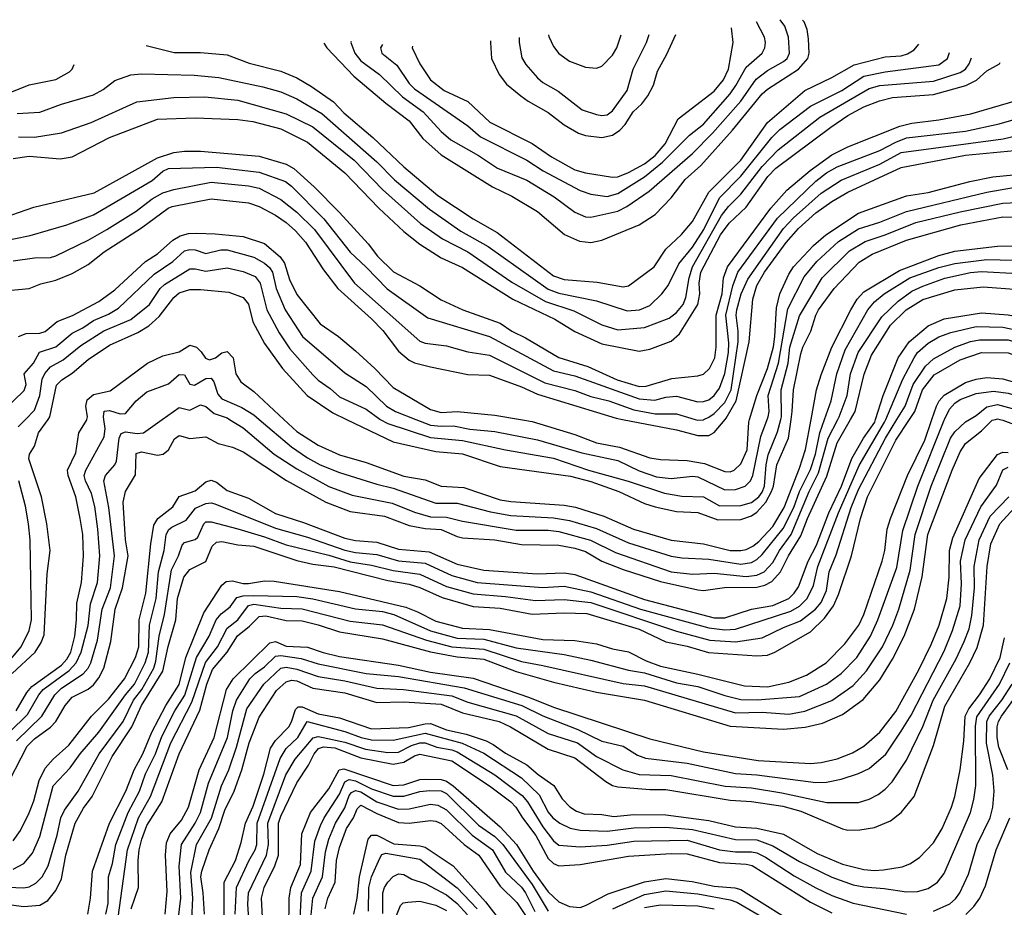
# Model space of a CAD drawing. Header units: inches. Extents: x 990535 to 1117859, y 769386 to 892122.
# Tile 957 of 1056: x 1075654 to 1079335, y 868175 to 871495. Entities that reach past the tile are written whole.
import ezdxf

# ---------------------------------------------------------------- set-up
doc = ezdxf.new("R2010")
doc.units = ezdxf.units.IN
doc.header["$MEASUREMENT"] = 0
doc.layers.add('B0876', color=7, linetype='Continuous')
doc.layers.add('B0877', color=7, linetype='Continuous')

msp = doc.modelspace()

# ---------------------------------------------------------------- linework, layer by layer
at = {"layer": 'B0876', "color": 5}
for points, elevation in [([(1075470, 868204.1), (1075670, 868178.5), (1075730, 868183.9), (1075759.3, 868200.7), (1075790, 868238), (1075810, 868282.3), (1075827.2, 868370), (1075861.7, 868490), (1075893.4, 868546.6), (1075925.1, 868590), (1076000.6, 868739.4), (1076073.7, 868850), (1076109.7, 868930), (1076190, 869059), (1076208.8, 869151.2), (1076238.1, 869250), (1076244.3, 869330), (1076268.1, 869410), (1076290, 869439.2), (1076350, 869468.6), (1076374.2, 869525.8), (1076390, 869540.4), (1076410, 869543.9), (1076470, 869530.7), (1076530, 869525.7), (1076690, 869472.2), (1076750, 869458.2), (1076830, 869448.3), (1077030, 869397.5), (1077110, 869383.8), (1077150, 869371.1), (1077233.9, 869333.9), (1077350, 869300.3), (1077450, 869294.2), (1077570, 869271.3), (1077690, 869276.2), (1077773.9, 869273.9), (1077970, 869216.1), (1078070, 869168.7), (1078150, 869152.3), (1078228.7, 869128.7), (1078410, 869115.5), (1078450, 869118.7), (1078477.5, 869130), (1078610, 869206.1), (1078663.3, 869256.7), (1078696.6, 869303.4), (1078715.1, 869344.9), (1078764, 869490), (1078797.2, 869630), (1078823.5, 869710), (1078930, 869921.8), (1078981.2, 870000)], 5620), ([(1075550, 868253.7), (1075670, 868247.9), (1075690, 868251.9), (1075714.3, 868265.7), (1075738, 868290), (1075760.5, 868330), (1075794.6, 868445.4), (1075808.5, 868510), (1075821.3, 868538.7), (1075873, 868610), (1075950.8, 868750), (1076040.6, 868870), (1076079.6, 868950), (1076110.5, 868989.5), (1076155.7, 869070), (1076163.7, 869096.3), (1076175.4, 869190), (1076196, 869270), (1076222.3, 869437.7), (1076248, 869490), (1076261.2, 869530), (1076270, 869539.3), (1076310, 869550.6), (1076319.8, 869560.2), (1076342.8, 869610), (1076350, 869616.9), (1076370, 869617.2), (1076470, 869591.1), (1076570, 869561.1), (1076650, 869531), (1076810, 869492.1), (1076890, 869467.6), (1076970, 869455.3), (1077050, 869434.9), (1077150, 869420.8), (1077250, 869374.9), (1077350, 869348), (1077470, 869338), (1077582.4, 869322.4), (1077690, 869326), (1077790, 869314.9), (1078110, 869208.1), (1078234.3, 869174.3), (1078330, 869168.2), (1078430, 869183.5), (1078510, 869222.4), (1078573.6, 869246.4), (1078628.9, 869290), (1078650, 869315.7), (1078670, 869360.7), (1078680, 869430), (1078706.3, 869493.7), (1078763.1, 869670), (1078790, 869737.3), (1078891.4, 869930), (1078933.8, 870000)], 5640), ([(1075594.1, 868605.9), (1075682.2, 868777.8), (1075710, 868805.5), (1075770, 868849.7), (1075790, 868869.7), (1075824, 868930), (1075850, 868961.5), (1075910, 868991.6), (1075930, 869007.3), (1075950, 869033.8), (1075968.7, 869070), (1075994.6, 869170), (1076011.7, 869290), (1076038.9, 869370), (1076059.7, 869490), (1076050.2, 869550.2), (1076041.7, 869690), (1076049.9, 869730.1), (1076087.4, 869792.6), (1076090, 869873.1), (1076110, 869878.2), (1076170, 869866), (1076190.6, 869869.4), (1076210, 869886), (1076232.6, 869927.4), (1076250, 869940.4), (1076290, 869928), (1076350, 869934.7), (1076396.1, 869910), (1076450, 869896), (1076490, 869879), (1076651.4, 869771.4), (1076798.3, 869690), (1076890, 869655.2), (1077018.1, 869638.1), (1077110, 869602.9), (1077170, 869591.8), (1077230, 869587.8), (1077290, 869561.5), (1077310, 869557.6), (1077430, 869549.5), (1077530, 869532.2), (1077669.9, 869530.1), (1077730, 869518.5), (1077770, 869505.5), (1077830.7, 869470), (1077910, 869438.1), (1078050, 869393.8), (1078190, 869362.5), (1078210, 869360.2), (1078288.7, 869371.3), (1078410, 869372.1), (1078439.7, 869380.3), (1078465.7, 869394.3), (1078498.5, 869430), (1078527.8, 869490), (1078574.8, 869565.2), (1078599.6, 869630), (1078672.1, 869787.9), (1078710, 869912), (1078760, 870000)], 5720), ([(1075616.5, 868830), (1075683, 868897), (1075725.8, 868970), (1075742.1, 868990), (1075839.5, 869060.5), (1075865.1, 869090), (1075884.7, 869130), (1075910.5, 869229.5), (1075918.9, 869310), (1075945.3, 869390), (1075953.7, 869490), (1075946.9, 869590), (1075934.8, 869674.8), (1075923, 869723), (1075899.9, 869770), (1075895.8, 869790), (1075901.8, 869810), (1075970, 869934.9), (1075973.9, 869966.1), (1075968.7, 870000)], 5760), ([(1075626, 869050), (1075711.7, 869130), (1075734.8, 869165.2), (1075745.6, 869194.4), (1075757.5, 869422.5), (1075767.7, 869510), (1075755.4, 869610), (1075735.2, 869710), (1075688, 869852), (1075690.4, 869870), (1075710, 869899.6), (1075725.1, 869950), (1075760.3, 870000)], 5820), ([(1075630, 868423.8), (1075657.7, 868462.3), (1075690, 868529.3), (1075706.9, 868573.1), (1075727.2, 868650), (1075750, 868695.4), (1075779.2, 868730), (1075837.7, 868782.3), (1075922.2, 868890), (1075986.6, 868953.4), (1076046.7, 869030), (1076087.2, 869110), (1076099.3, 869150), (1076100.5, 869250), (1076126.2, 869350), (1076144.7, 869535.3), (1076155.7, 869604.3), (1076170.2, 869629.8), (1076226.7, 869673.3), (1076250, 869711.4), (1076310, 869732.7), (1076350, 869766.4), (1076370, 869773.2), (1076390, 869765.1), (1076430, 869734), (1076510, 869705.4), (1076610, 869647.6), (1076714.8, 869614.8), (1076870, 869555.3), (1076910, 869547.6), (1076990, 869541.4), (1077070, 869514.6), (1077184.5, 869504.5), (1077290, 869458.4), (1077390, 869435.7), (1077590, 869422.9), (1077690, 869426.5), (1077730, 869419.4), (1077990, 869326), (1078250, 869258), (1078290, 869257.8), (1078389.8, 869290), (1078470, 869304.5), (1078529.6, 869330.4), (1078550.1, 869349.9), (1078565.7, 869374.3), (1078602, 869470), (1078633.1, 869530), (1078678.8, 869650), (1078726.2, 869750), (1078765.6, 869854.4), (1078808.5, 869930), (1078850.5, 869990), (1078853.8, 870000)], 5680), ([(1075630, 868318), (1075670, 868338.9), (1075702, 868378), (1075730, 868440.2), (1075779.9, 868630), (1075842.4, 868697.6), (1075880.1, 868750), (1075949.9, 868830), (1076050, 868970), (1076083.8, 869010), (1076123.5, 869090), (1076135.2, 869130), (1076139.7, 869230), (1076164.4, 869330), (1076173.7, 869430), (1076194.1, 869510), (1076201.9, 869570), (1076211.8, 869588.2), (1076222.7, 869597.3), (1076276.8, 869623.2), (1076312.1, 869667.9), (1076350, 869685.8), (1076370, 869688), (1076384.3, 869684.3), (1076610, 869592.8), (1076730, 869559.6), (1076870, 869510.7), (1076910, 869501.9), (1076990, 869494.3), (1077070, 869471.7), (1077170, 869462), (1077270, 869416.3), (1077365, 869390), (1077610, 869371.8), (1077690, 869375.8), (1077790, 869355.1), (1077974.5, 869290), (1078230, 869220.3), (1078290, 869212.9), (1078330, 869216.1), (1078536.6, 869283.5), (1078570, 869302.1), (1078597.7, 869330), (1078621.5, 869378.5), (1078638, 869450), (1078715.3, 869650), (1078791.9, 869828.1), (1078887.3, 869990), (1078891.6, 870000)], 5660), ([(1075641.5, 868910), (1075681.3, 868978.7), (1075699.1, 869000.9), (1075810, 869080.8), (1075830, 869102.8), (1075846, 869130), (1075860.4, 869190), (1075867.2, 869250), (1075867.6, 869312.4), (1075885.4, 869390), (1075892.4, 869490), (1075889.9, 869570), (1075880.9, 869630), (1075864.5, 869710), (1075835.7, 869790), (1075833.3, 869810), (1075864.5, 869875.5), (1075875.4, 869950), (1075904.2, 869995.8), (1075905.2, 870000)], 5780), ([(1075642.4, 868797.6), (1075737.1, 868890), (1075785.2, 868970), (1075810, 868995.3), (1075892, 869048), (1075910.6, 869069.4), (1075920.3, 869090), (1075945.2, 869174.8), (1075963.1, 869290), (1075994.3, 869370), (1076008.8, 869490), (1075987.3, 869670), (1075968.8, 869770), (1075975.6, 869790), (1076009.9, 869830), (1076015.6, 869844.4), (1076025.6, 869930), (1076033.1, 869946.9), (1076050, 869953), (1076093.1, 869946.9), (1076117.7, 869950), (1076187.5, 870000)], 5740), ([(1075648.3, 869971.7), (1075676.2, 870000)], 5840), ([(1075909.5, 868150), (1075918.8, 868210), (1075925.9, 868310), (1075989.9, 868490), (1076050.5, 868610), (1076081.7, 868690), (1076114.6, 868750), (1076148.4, 868830), (1076200.1, 868930), (1076250, 869009.2), (1076274.8, 869110), (1076343.2, 869276.8), (1076410, 869380.3), (1076425.9, 869394.1), (1076450, 869396.3), (1076490, 869386.4), (1076510, 869386.3), (1076570, 869396.3), (1076605, 869395), (1076850, 869357), (1077097.3, 869297.3), (1077140.9, 869280.9), (1077210, 869245.5), (1077310, 869219.4), (1077410, 869214.1), (1077610, 869176.8), (1077730, 869172.8), (1077810, 869160.4), (1077870, 869142.3), (1077930, 869131.3), (1077996.6, 869096.6), (1078050, 869077), (1078190, 869047.8), (1078364, 869004), (1078450, 868999.7), (1078530, 869017), (1078596.1, 869043.9), (1078669.3, 869090), (1078739.3, 869160.7), (1078791.8, 869230), (1078810, 869270), (1078878.9, 869470), (1078888, 869510), (1078897, 869590), (1078909.6, 869630), (1078973.5, 869790), (1079037.6, 869922.4), (1079064.4, 870000)], 5580), ([(1075976.5, 868150), (1075984.5, 868190), (1075986.3, 868290), (1076000.8, 868339.2), (1076014.1, 868410), (1076060.2, 868530), (1076102.4, 868610), (1076125, 868675), (1076162, 868750), (1076185.2, 868814.8), (1076234.2, 868910), (1076271.2, 868968.8), (1076315.4, 869110), (1076363, 869190), (1076389.1, 869250.9), (1076407.2, 869272.8), (1076440.8, 869299.2), (1076466.2, 869333.8), (1076490, 869339.9), (1076530, 869342), (1076690, 869337.6), (1076750, 869328.7), (1076910, 869292), (1077010, 869281.3), (1077053.1, 869270), (1077190, 869209.6), (1077290, 869182.5), (1077390, 869178), (1077510, 869145.8), (1077690, 869120.4), (1077790, 869099.7), (1077930, 869062), (1077990, 869051.7), (1078110, 869015.5), (1078190, 869001.3), (1078290, 868967), (1078350, 868952.2), (1078411, 868951), (1078570, 868963.5), (1078670, 869009.7), (1078725.4, 869050), (1078783.5, 869110), (1078835, 869190), (1078862.9, 869250), (1078933.7, 869446.3), (1078955.4, 869584.6), (1079011.2, 869750), (1079110, 869996.8), (1079111.5, 870000)], 5560), ([(1076023, 868137), (1076057.5, 868390), (1076098.3, 868510), (1076143.8, 868590), (1076219.7, 868790), (1076297.9, 868942.1), (1076348.9, 869091.1), (1076393.3, 869150), (1076430, 869218.7), (1076470, 869251.1), (1076510, 869303.6), (1076530, 869308.8), (1076630, 869293.5), (1076710, 869291.6), (1076890, 869245.3), (1077010, 869231.7), (1077174.5, 869174.5), (1077270, 869149.2), (1077390, 869140.6), (1077530, 869094.2), (1077610, 869080.1), (1077910, 869011.8), (1077990, 869004.1), (1078330, 868902.7), (1078430, 868905.5), (1078530, 868897.6), (1078590, 868908.6), (1078690, 868949), (1078770, 869004.8), (1078820.4, 869059.6), (1078879.4, 869150), (1078918.7, 869230), (1078940.7, 869290), (1078983.4, 869436.6), (1079002, 869570), (1079061.6, 869750), (1079134.1, 869930), (1079150, 869953.6), (1079190, 869991.1), (1079205.1, 870000)], 5540), ([(1076070.8, 868170), (1076098.9, 868250), (1076097, 868350), (1076101.5, 868390), (1076110.6, 868430), (1076130, 868481.2), (1076185.4, 868570), (1076250.7, 868749.3), (1076327.5, 868912.5), (1076353.6, 869010), (1076375.3, 869064.7), (1076430.1, 869129.9), (1076468.8, 869191.1), (1076513.6, 869226.4), (1076550, 869263), (1076574.6, 869265.4), (1076650, 869247.6), (1076710, 869246.8), (1076770, 869232.2), (1076850, 869205.1), (1077010, 869180), (1077190, 869130.6), (1077290, 869112.5), (1077390, 869103.9), (1077510, 869057.5), (1077650, 869017.2), (1077810, 868980.4), (1077990, 868950), (1078310, 868853.3), (1078510, 868841.7), (1078590.7, 868849.3), (1078655.5, 868864.5), (1078730, 868896.5), (1078807.9, 868952.1), (1078870, 869026.7), (1078917.1, 869102.9), (1078960.8, 869190), (1078999.9, 869290), (1079028.6, 869411.4), (1079049.5, 869570), (1079140.1, 869810), (1079170, 869878.6), (1079190, 869909.6), (1079250, 869957.4), (1079290, 869996.9), (1079302.3, 870000)], 5520), ([(1076438.7, 870000), (1076490, 869968), (1076606.2, 869870), (1076690, 869815.4), (1076810, 869749.7), (1076897.3, 869717.3), (1077046.2, 869686.2), (1077130, 869652.8), (1077190, 869635.1), (1077250, 869634.6), (1077310, 869619.8), (1077510, 869586.4), (1077630, 869586.3), (1077670, 869580.8), (1077788, 869548), (1077881.8, 869501.8), (1078090, 869430.3), (1078170, 869421.8), (1078250, 869424.6), (1078370, 869413), (1078410, 869417), (1078437.8, 869430), (1078470, 869464.7), (1078494.2, 869510), (1078538.8, 869570), (1078605.9, 869730), (1078640.2, 869799.8), (1078676.4, 869930), (1078712.3, 870000)], 5740), ([(1076550.1, 870000), (1076670, 869897.7), (1076730, 869856.5), (1076778, 869830), (1076850, 869801.9), (1076990, 869757.4), (1077050, 869743.4), (1077210, 869686.5), (1077290, 869686.9), (1077414.6, 869654.6), (1077490, 869640.8), (1077650, 869632.1), (1077710, 869621.8), (1077810, 869592.5), (1077930, 869537.9), (1078090, 869489.1), (1078130, 869482.2), (1078230, 869477.4), (1078350, 869458.7), (1078390, 869465.1), (1078410, 869475.8), (1078430, 869494.3), (1078508, 869592), (1078547.9, 869670), (1078570, 869730.1), (1078610, 869813.1), (1078629.8, 869870), (1078645.6, 869950), (1078663.4, 870000)], 5760), ([(1076641.3, 870000), (1076690, 869954.6), (1076770, 869904), (1076850, 869867.2), (1076950, 869838.3), (1077090, 869788.3), (1077170, 869773.5), (1077230.1, 869750.1), (1077315.1, 869744.9), (1077450, 869699.8), (1077490, 869693.1), (1077690, 869679.1), (1077731.7, 869671.7), (1077838.1, 869638.1), (1077949.3, 869590), (1078090, 869548.3), (1078210, 869534.9), (1078310, 869510), (1078350.4, 869509.6), (1078370, 869513.3), (1078394.5, 869525.5), (1078416.9, 869543.1), (1078470, 869599.7), (1078511.6, 869670), (1078570, 869818), (1078592.3, 869887.7), (1078613.1, 870000)], 5780), ([(1076876.2, 870000), (1077050, 869915.8), (1077210, 869880), (1077310, 869871.1), (1077450, 869823.4), (1077712.8, 869787.2), (1077790, 869767.5), (1077894.5, 869730), (1077990, 869685.7), (1078030, 869672.8), (1078110, 869656.1), (1078190, 869651.5), (1078264.1, 869624.1), (1078350, 869626.2), (1078390, 869639.9), (1078410, 869653.4), (1078443.7, 869690), (1078464.9, 869730), (1078472.2, 869750), (1078485.1, 869830), (1078528.1, 869930), (1078538.2, 870000)], 5820), ([(1077001.5, 870000), (1077030, 869984.5), (1077190, 869931.9), (1077310, 869921.2), (1077470, 869885.9), (1077650, 869855), (1077781.1, 869810), (1077929.2, 869769.1), (1078064.6, 869724.6), (1078130, 869712.7), (1078210, 869710.1), (1078270, 869677.1), (1078350, 869677.5), (1078390, 869689.8), (1078417.1, 869710), (1078430, 869727.9), (1078438, 869750), (1078444.3, 869830), (1078452.5, 869867.5), (1078487, 869953), (1078499.9, 870000)], 5840), ([(1077135.6, 870000), (1077190, 869978.7), (1077230, 869974.5), (1077276.5, 869976.5), (1077336.5, 869963.5), (1077430, 869954.3), (1077590, 869923.7), (1077755.4, 869875.4), (1077890, 869845.9), (1077970, 869808), (1078034.8, 869785.2), (1078090, 869779.1), (1078170, 869787.2), (1078190, 869785.2), (1078290, 869737.2), (1078330, 869737.8), (1078366.6, 869750), (1078385.7, 869770), (1078395.4, 869790), (1078424.3, 869935.7), (1078449, 870000)], 5860), ([(1077526, 870000), (1077570, 869992.7), (1077730, 869943), (1077810, 869912.1), (1077896, 869896), (1078010, 869856.7), (1078050, 869850.4), (1078150, 869846.3), (1078214.7, 869834.7), (1078290, 869805.3), (1078310, 869804.4), (1078325.6, 869810), (1078350, 869833.6), (1078374.3, 869885.7), (1078379.8, 869990), (1078382.8, 870000)], 5880), ([(1077908.2, 870000), (1078110, 869960.5), (1078190, 869939.4), (1078230, 869939.9), (1078250, 869950.5), (1078291.9, 870000)], 5920), ([(1078180, 870000), (1078190, 869997), (1078210, 869999), (1078212.3, 870000)], 5940), ([(1079318.2, 870000), (1079330, 869997.2), (1079370, 869981.8), (1079510, 869942.6), (1079550, 869941.3), (1079591.3, 869948.7), (1079619, 869961), (1079670.1, 870000)], 5520), ([(1076198.4, 868150), (1076205.9, 868234.1), (1076199.2, 868370), (1076203.3, 868416.7), (1076216.9, 868450), (1076258.9, 868501.1), (1076285.5, 868550), (1076325.8, 868690), (1076381.7, 868810), (1076426.8, 868990), (1076452.1, 869030), (1076590, 869164.1), (1076610, 869169.3), (1076650, 869152.5), (1076730, 869148.8), (1076788.6, 869128.6), (1076850, 869113.8), (1077070, 869080.4), (1077190, 869054.8), (1077350, 869032.9), (1077560.3, 868960.3), (1077650, 868924.5), (1078010, 868805.2), (1078210, 868757.2), (1078415.1, 868724.9), (1078610, 868713.4), (1078650, 868716.5), (1078710, 868730.1), (1078767, 868753), (1078810, 868777.5), (1078870, 868830.1), (1078930, 868907.5), (1079016, 869064), (1079062, 869158), (1079091.6, 869230), (1079120.6, 869330), (1079128.5, 869410), (1079130.8, 869509.2), (1079142.8, 869557.2), (1079241.6, 869778.4), (1079310, 869868.6), (1079330, 869878), (1079350, 869876.3)], 5480), ([(1076243.4, 868096.6), (1076256.5, 868210), (1076250.9, 868329.1), (1076259, 868410), (1076310.1, 868489.9), (1076330.2, 868530), (1076360.3, 868639.7), (1076431.6, 868810), (1076451.3, 868910), (1076464.6, 868950), (1076514.7, 869030), (1076534.6, 869050), (1076570, 869074.2), (1076610, 869114.1), (1076630, 869117.5), (1076706.5, 869106.5), (1076770, 869085.8), (1076950, 869049.4), (1077070, 869038), (1077316.4, 868996.4), (1077531.7, 868930), (1077610, 868891.1), (1077740.5, 868840.5), (1077830, 868797), (1077910, 868777.5), (1077964.1, 868744.1), (1077993.5, 868733.5), (1078150, 868714.8), (1078330, 868675.4), (1078410, 868671.1), (1078630, 868642.7), (1078670, 868643.5), (1078725, 868655), (1078790, 868676.1), (1078830, 868695), (1078891.8, 868748.2), (1078950, 868834), (1078986.3, 868893.7), (1079110, 869132.8), (1079141, 869210), (1079170, 869303.1), (1079175.5, 869384.5), (1079171, 869470), (1079188.9, 869550), (1079247, 869673), (1079306.5, 869753.5), (1079330, 869811.8), (1079350, 869821.3)], 5460), ([(1075600.7, 869079.3), (1075660.4, 869150), (1075689.6, 869210), (1075698.6, 869250), (1075692.9, 869550), (1075687.4, 869610), (1075675.6, 869675.6), (1075650.9, 869770)], 5840), ([(1076297.7, 868130), (1076301.6, 868210), (1076293.9, 868306.1), (1076315.8, 868410), (1076371.1, 868508.9), (1076408.9, 868630), (1076435.9, 868690), (1076465.4, 868774.6), (1076502.9, 868917.1), (1076566.9, 869010), (1076630, 869069.8), (1076650, 869073.3), (1076690, 869066), (1076770, 869038.1), (1076870, 869022.8), (1076990, 868994.7), (1077089.5, 868990.5), (1077270, 868965.7), (1077330, 868942.1), (1077510, 868891.8), (1077630, 868825.8), (1077739.1, 868790), (1077810, 868739.9), (1077909.5, 868689.5), (1077970, 868672.7), (1078090, 868667.8), (1078291.4, 868628.6), (1078390, 868621.7), (1078503.9, 868603.9), (1078672, 868568), (1078790, 868567.3), (1078830, 868579.5), (1078863.2, 868596.8), (1078890, 868616.8), (1078915.7, 868644.3), (1078970, 868726.2), (1079030, 868851.6), (1079069.4, 868950), (1079155.3, 869104.7), (1079185.6, 869170), (1079203.1, 869216.9), (1079213.6, 869266.4), (1079223.8, 869370), (1079222.2, 869450), (1079240.6, 869550), (1079282, 869638), (1079352.3, 869710)], 5440), ([(1076345.5, 868150), (1076340.6, 868230), (1076331.3, 868290), (1076334.6, 868310), (1076362.9, 868390), (1076399.3, 868470), (1076421.6, 868538.4), (1076455.7, 868610), (1076484.6, 868690), (1076511.8, 868790), (1076550, 868886.1), (1076614.2, 868985.8), (1076650, 869019.1), (1076670, 869024.3), (1076690, 869022.6), (1076750, 868995), (1076870, 868977.6), (1076990, 868941.4), (1077090, 868944), (1077230, 868934.9), (1077310, 868902.5), (1077446.3, 868870), (1077488.8, 868850), (1077630, 868766.4), (1077730, 868734.6), (1077845.5, 868645.5), (1077870, 868631.2), (1077890, 868625.6), (1078010, 868615.9), (1078070, 868615.7), (1078310, 868575.5), (1078390, 868571.6), (1078506.6, 868553.4), (1078574.6, 868534.6), (1078730, 868468.4), (1078750, 868463.7), (1078795.2, 868464.8), (1078850, 868474), (1078910, 868499), (1078950, 868530.1), (1078998.3, 868590), (1079070, 868781.1), (1079112.5, 868927.5), (1079206.8, 869090), (1079233.4, 869146.6), (1079257.2, 869230), (1079271.3, 869450), (1079285.2, 869534.8), (1079318.4, 869610), (1079372.3, 869667.7)], 5420), ([(1076420.3, 867990), (1076418.2, 868270), (1076460.6, 868350), (1076482, 868418), (1076498.1, 868490), (1076526.5, 868553.5), (1076566.7, 868673.4), (1076592.3, 868770), (1076610, 868799.3), (1076659.8, 868850), (1076671, 868869), (1076685.2, 868914.8), (1076695.4, 868924.6), (1076710, 868925), (1076770, 868899.2), (1076850, 868884.6), (1076970, 868843.2), (1077107.7, 868847.7), (1077170, 868861.8), (1077190, 868862.3), (1077250, 868839), (1077323.4, 868823.4), (1077398.5, 868798.5), (1077424.9, 868784.9), (1077470, 868751.4), (1077550, 868708.5), (1077592, 868672), (1077650.7, 868630.7), (1077681.7, 868581.7), (1077711.1, 868551.1), (1077735.3, 868535.3), (1077764.6, 868524.7), (1077830, 868522.1), (1077875.2, 868515.2), (1077950, 868523.1), (1078070, 868521.2), (1078230, 868499.5), (1078330, 868476.1), (1078410, 868471.2), (1078509.2, 868449.2), (1078636.1, 868376.1), (1078730, 868336.9), (1078810, 868317.1), (1078850, 868313.6), (1078883.8, 868316.2), (1078952.9, 868327.1), (1078982.5, 868337.6), (1079018.1, 868361.9), (1079070, 868416.8), (1079102.6, 868470), (1079137.6, 868550), (1079150.6, 868590), (1079170.5, 868689.5), (1079183.5, 868796.5), (1079188.7, 868890), (1079201.9, 868918.1), (1079242.7, 868970), (1079280.9, 869030), (1079319.6, 869110), (1079336.4, 869183.6)], 5380), ([(1076459.7, 868150), (1076465.3, 868250), (1076510.5, 868349.5), (1076534.3, 868390), (1076540.5, 868410), (1076542.3, 868490), (1076628.4, 868731.6), (1076650.7, 868769.3), (1076693.9, 868810), (1076729.1, 868870.9), (1076870, 868833.5), (1076930.2, 868810.2), (1076970, 868801.4), (1077050, 868800.3), (1077170, 868826.7), (1077309, 868789), (1077390, 868752.3), (1077530, 868660.1), (1077596.4, 868596.4), (1077630, 868530.7), (1077647.3, 868510), (1077673.5, 868490), (1077712, 868472), (1077750, 868463.5), (1077850, 868460.7), (1077950, 868472.5), (1078070, 868475.6), (1078170, 868466.9), (1078330, 868428.7), (1078410, 868428), (1078470, 868405.8), (1078570, 868346.7), (1078690, 868288.3), (1078770, 868259.9), (1078810, 868251.4), (1078886.4, 868246.4), (1078970, 868233.6), (1079010, 868234), (1079050, 868246.2), (1079085.7, 868270), (1079110, 868302.2), (1079209.1, 868530), (1079221.7, 868578.3), (1079229, 868631), (1079227.5, 868852.5), (1079232.1, 868887.9), (1079317.7, 869010), (1079355.7, 869090)], 5360), ([(1079070, 868161.1), (1079131.5, 868188.5), (1079152.8, 868207.2), (1079169, 868230), (1079200.6, 868299.4), (1079233.9, 868410), (1079282.6, 868510), (1079292.5, 868550), (1079296.9, 868610), (1079292.1, 868670), (1079268.8, 868788.8), (1079270.2, 868870), (1079278.8, 868890), (1079326.3, 868950), (1079363.9, 869010)], 5340), ([(1079347.9, 868690), (1079314.2, 868774.2), (1079307.9, 868810), (1079307.9, 868850), (1079313.2, 868870), (1079325.1, 868890), (1079396.6, 868990)], 5320), ([(1076518.1, 868021.9), (1076507.6, 868187.6), (1076509.8, 868230.2), (1076576.4, 868370), (1076584.6, 868410), (1076582, 868490), (1076649.2, 868670.8), (1076684.2, 868730), (1076751.2, 868808.8), (1076770, 868814.5), (1076789.1, 868810.9), (1076870, 868792.9), (1076946.6, 868766.6), (1077030, 868754), (1077070, 868756.2), (1077119.2, 868780.8), (1077150.4, 868790.4), (1077170, 868790.2), (1077214.2, 868774.2), (1077270, 868764.5), (1077290, 868756.9), (1077431.1, 868671.1), (1077533, 868593), (1077552.7, 868570), (1077610, 868476.7), (1077650, 868424.5), (1077670, 868408.4), (1077750, 868401.5), (1077850, 868407.4), (1077950, 868422.9), (1078150, 868426.3), (1078270, 868390.5), (1078330, 868383.4), (1078390, 868383.5), (1078410, 868378.7), (1078442.8, 868362.8), (1078550, 868293.5), (1078630, 868248.7), (1078690, 868219.9), (1078770, 868191.1), (1078969.9, 868150.1)], 5340), ([(1076571.8, 867951.8), (1076558.6, 868210), (1076567.6, 868250), (1076607.8, 868330), (1076621.2, 868370), (1076621.3, 868490), (1076630, 868516.6), (1076690, 868640.9), (1076733.6, 868706.4), (1076754.8, 868750), (1076771.2, 868768.8), (1076790, 868776), (1076832.1, 868772.1), (1076930, 868734.8), (1077050, 868710.8), (1077090, 868718.2), (1077130, 868742.1), (1077150, 868748.6), (1077270, 868723.4), (1077410, 868629.8), (1077490.7, 868570), (1077509.5, 868550), (1077533.6, 868510), (1077583.4, 868443.4), (1077630, 868358.1), (1077650, 868339.1), (1077670, 868330.1), (1077750, 868335.2), (1077930, 868367), (1078090, 868376.9), (1078150, 868375.3), (1078270, 868343), (1078370, 868337.2), (1078392.2, 868332.2), (1078610, 868194.8), (1078690, 868155.3)], 5320), ([(1076660.9, 868090), (1076661.7, 868210), (1076668.5, 868250), (1076703.9, 868336.1), (1076708.7, 868450), (1076741.3, 868530), (1076810, 868618.8), (1076849, 868690), (1076866.5, 868693.5), (1077050, 868630.6), (1077090, 868633.7), (1077150, 868653), (1077170, 868655.2), (1077230, 868653.2), (1077250, 868647), (1077274.6, 868630), (1077450, 868476), (1077511.3, 868410), (1077573.6, 868310), (1077630, 868233.6), (1077670, 868195.7), (1077710, 868177.9), (1077750, 868175.3), (1077770, 868181.6), (1077854.2, 868225.8), (1077989.6, 868270.4), (1078070, 868283.5), (1078167.9, 868272.1), (1078250, 868254.9), (1078328.3, 868248.3), (1078350, 868242.3), (1078592.8, 868090)], 5280), ([(1076701, 868110), (1076708.2, 868230), (1076743.4, 868310), (1076757.6, 868422.4), (1076778.7, 868481.3), (1076792.5, 868510), (1076850, 868598.6), (1076870, 868644.8), (1076886.5, 868653.5), (1076910, 868649), (1076970, 868618.3), (1077050, 868591), (1077090, 868590.9), (1077150, 868608.6), (1077187.8, 868612.2), (1077230, 868610.5), (1077250, 868601), (1077370, 868482.9), (1077430, 868440.3), (1077460.2, 868410), (1077570, 868260.9), (1077630, 868161.5)], 5260), ([(1076740.1, 868110), (1076750.4, 868209.6), (1076785.8, 868290), (1076797.7, 868382.3), (1076810.2, 868430), (1076835.3, 868490), (1076870, 868548), (1076886.3, 868593.7), (1076895.3, 868604.7), (1076910, 868612), (1076930, 868606.9), (1076990, 868569.8), (1077070, 868542.9), (1077110, 868543.5), (1077190, 868561.4), (1077218, 868558), (1077250, 868540.5), (1077345.7, 868445.7), (1077421.5, 868390), (1077470, 868307.2), (1077530, 868250.8), (1077545.3, 868230), (1077579.5, 868159.5)], 5240), ([(1076796.4, 868170), (1076806.2, 868210), (1076833.7, 868270), (1076838.7, 868350), (1076850, 868399), (1076876.6, 868470), (1076902, 868510), (1076915.8, 868544.2), (1076930, 868557.9), (1076990, 868526.3), (1077070, 868493.1), (1077110, 868490), (1077190, 868499.9), (1077210, 868497.9), (1077230, 868489.4), (1077316, 868410), (1077371.1, 868370), (1077450, 868254.6), (1077512.9, 868192.9), (1077610, 868047.6)], 5220), ([(1079190.9, 868149.1), (1079221.4, 868178.6), (1079243.8, 868210), (1079264.5, 868255.5), (1079304.2, 868390), (1079356.1, 868510)], 5320), ([(1076903.6, 868150), (1076916.2, 868210), (1076924.7, 868290), (1076956.9, 868430), (1076970, 868444.7), (1076990, 868444.9), (1077052.6, 868412.6), (1077150, 868405.8), (1077170, 868400.3), (1077274.3, 868330), (1077395.5, 868195.5), (1077446.1, 868130)], 5180), ([(1076958.5, 868161.5), (1076960, 868250), (1076970, 868289.4), (1077000.6, 868359.4), (1077007.6, 868372.4), (1077022.5, 868377.5), (1077150, 868355.5), (1077290, 868248.9), (1077364.5, 868170)], 5160), ([(1077011.8, 868151.8), (1077011.7, 868230), (1077017.9, 868250), (1077030.9, 868270), (1077050, 868290.1), (1077070, 868301.2), (1077090, 868298.1), (1077120.8, 868280.8), (1077170, 868264.7), (1077250, 868222.2), (1077290, 868189.8), (1077327.8, 868147.8)], 5140), ([(1077872.2, 868170), (1077990, 868222.8), (1078070, 868237), (1078190, 868226.1), (1078310, 868203.3), (1078334.6, 868194.6), (1078590, 868046.8)], 5260), ([(1077033.1, 868070), (1077078.2, 868181.8), (1077088, 868192), (1077104.9, 868195.1), (1077150, 868198.2), (1077210, 868182.9), (1077250, 868164)], 5120), ([(1077990, 868174.6), (1078050, 868184.8), (1078190, 868181), (1078250.2, 868170.2)], 5240)]:
    msp.add_lwpolyline(points, dxfattribs=dict(at, elevation=elevation))
at = {"layer": 'B0877', "color": 5}
for points, elevation in [([(1076791, 871406.6), (1076802.4, 871390), (1076903.8, 871283.8), (1077022.6, 871182.6), (1077110, 871116.3), (1077161.9, 871050), (1077229.6, 870989.6), (1077421.2, 870870), (1077494.4, 870834.4), (1077590, 870777.1), (1077691.5, 870691.5), (1077746.4, 870666.4), (1077790, 870661.8), (1077830, 870670.1), (1077970, 870727.6), (1078030, 870766.8), (1078090, 870828.7), (1078142.4, 870897.6), (1078200.3, 870950), (1078319, 871081), (1078430, 871217.6), (1078450, 871235.4), (1078565.2, 871310), (1078600.4, 871350), (1078606.2, 871370), (1078602.8, 871422.8), (1078597.9, 871457.9), (1078586.6, 871486.6), (1078580.5, 871492.8)], 6120), ([(1076893.1, 871413.8), (1076892.3, 871410), (1076906.6, 871370), (1076930, 871340.3), (1076998.8, 871290), (1077085.8, 871205.8), (1077162.7, 871150), (1077230, 871076.8), (1077265.5, 871045.6), (1077370, 870986.8), (1077439.9, 870939.9), (1077550, 870894.2), (1077651.9, 870831.9), (1077730, 870775.4), (1077770, 870757.1), (1077790, 870755.7), (1077890, 870778.1), (1077923.9, 870796.1), (1078007, 870853), (1078170, 870994.5), (1078243.7, 871070), (1078350.3, 871190), (1078407.1, 871272.9), (1078450, 871304.3), (1078510, 871338.8), (1078523.4, 871350), (1078532.3, 871370), (1078528.4, 871430), (1078514.3, 871470), (1078497.6, 871494.8)], 6140), ([(1077010.7, 871401.8), (1077003, 871390), (1077008.6, 871370), (1077064.6, 871324.6), (1077110, 871256.6), (1077130, 871236.3), (1077330, 871098.4), (1077377.1, 871057.1), (1077550, 870970), (1077610.8, 870930), (1077750, 870856.2), (1077790, 870841.8), (1077850, 870833.6), (1077890, 870844.2), (1077990, 870907.4), (1078057.5, 870962.5), (1078157.7, 871062.3), (1078210, 871104.5), (1078310, 871217.7), (1078331.8, 871248.2), (1078370, 871317.7), (1078429.4, 871370), (1078440.1, 871390), (1078442.8, 871410), (1078438.6, 871430), (1078409.3, 871486.8)], 6160), ([(1077122.9, 871395.5), (1077121.9, 871390), (1077150.1, 871330), (1077189.6, 871270), (1077240.8, 871230), (1077330, 871188.3), (1077411.5, 871111.5), (1077570, 871032), (1077642.2, 870982.2), (1077730, 870933), (1077770, 870921.8), (1077870, 870905.6), (1077890, 870907.3), (1077930, 870923.9), (1077990, 870955.5), (1078030, 870986.6), (1078067.5, 871030), (1078116, 871124), (1078250, 871228), (1078285.4, 871270), (1078304.1, 871310), (1078321.7, 871410), (1078314.9, 871464.7)], 6180), ([(1077414.6, 871415.2), (1077414, 871410), (1077417.9, 871350), (1077446.5, 871290), (1077474, 871254), (1077527.3, 871210), (1077554.6, 871190), (1077630, 871148), (1077690, 871101.3), (1077743.5, 871070), (1077770, 871062.1), (1077830, 871054.5), (1077870, 871062.7), (1077897.9, 871082.1), (1077917.3, 871102.7), (1077947.5, 871150), (1077980.4, 871179.6), (1078003, 871210), (1078023.5, 871250), (1078038.1, 871301.9), (1078073.7, 871366.3), (1078107.1, 871439.3)], 6220), ([(1077521, 871427.7), (1077521.2, 871410), (1077532, 871352), (1077546.6, 871326.6), (1077590, 871277.8), (1077610, 871259.5), (1077667.4, 871227.4), (1077757.2, 871157.2), (1077810, 871139.9), (1077830, 871136.3), (1077850, 871139), (1077870, 871154.4), (1077924.7, 871230), (1077947.4, 871310), (1077997.6, 871410), (1078007.6, 871439.2)], 6240), ([(1077631, 871438.1), (1077632, 871432), (1077650, 871394.3), (1077670, 871367.7), (1077710, 871339.4), (1077770, 871316.8), (1077810, 871313), (1077830, 871321.3), (1077870, 871362.2), (1077886.5, 871390), (1077903.3, 871438.7)], 6260), ([(1076127, 871398.8), (1076232, 871372), (1076330, 871371.9), (1076430, 871363), (1076512.3, 871332.3), (1076630, 871302.2), (1076690, 871277.3), (1076744.9, 871244.9), (1076827, 871187), (1076865.9, 871145.9), (1076974.4, 871054.4), (1077090, 870944.1), (1077217.9, 870837.9), (1077350, 870750.5), (1077439.5, 870699.5), (1077650, 870537.4), (1077690, 870523.7), (1077813.3, 870513.3), (1077910, 870495.7), (1077930, 870500.1), (1078026.7, 870570), (1078070, 870636.2), (1078128.9, 870691.1), (1078170, 870740.1), (1078230.5, 870850), (1078350, 870969.1), (1078449.9, 871110), (1078590, 871229.7), (1078690, 871278.8), (1078773.5, 871326.5), (1078890, 871356.1), (1078950, 871359.9), (1078973.3, 871366.7), (1078998, 871382), (1079016.1, 871403.3)], 6080), ([(1075644.3, 871144.3), (1075730, 871149.2), (1075810, 871179.2), (1075930, 871213.9), (1075966.3, 871233.7), (1076010, 871267), (1076070, 871288.9), (1076110, 871292.8), (1076307.1, 871287.1), (1076398.5, 871278.5), (1076563.7, 871243.6), (1076630, 871225), (1076690, 871198.5), (1076784, 871144), (1076990, 870963.8), (1077056, 870896), (1077185.7, 870785.7), (1077303.7, 870703.7), (1077406.1, 870646.1), (1077630, 870487.6), (1077670, 870472.1), (1077810, 870443.8), (1077925.8, 870405.8), (1077970.7, 870409.3), (1078010, 870426.5), (1078055.2, 870470), (1078079, 870501), (1078118.4, 870581.6), (1078170, 870644.2), (1078211.2, 870710), (1078270, 870828.9), (1078350, 870909.2), (1078465.9, 871054.1), (1078496.2, 871083.8), (1078610, 871171.5), (1078728.3, 871230), (1078810, 871283.9), (1078890, 871299.9), (1079090, 871325.7), (1079122.5, 871350), (1079130.3, 871372.4)], 6060), ([(1078291.9, 870000), (1078295.6, 870004.4), (1078332.7, 870070), (1078381.1, 870290), (1078395.2, 870450), (1078410, 870500.8), (1078438.4, 870550), (1078519, 870661), (1078565.7, 870714.3), (1078630, 870772.8), (1078690, 870815.4), (1078750, 870850.1), (1078950, 870942.2), (1079190, 870988.1), (1079373.8, 871006.2), (1079424.6, 871015.4), (1079647.4, 871092.6), (1079687.8, 871112.2), (1079708.5, 871131.5), (1079724.1, 871170), (1079744.3, 871270), (1079738.3, 871330), (1079730.2, 871360.5)], 5920), ([(1075517.9, 871182.1), (1075690, 871250.6), (1075790, 871270.9), (1075839.9, 871300.1), (1075849.9, 871310.1), (1075858.4, 871327.5)], 6080), ([(1075630, 870976.2), (1075690, 870984.8), (1075805.2, 870974.8), (1075850, 870982.3), (1075990, 871053.8), (1076170, 871122.2), (1076310, 871128), (1076470, 871121.4), (1076525.4, 871114.6), (1076630, 871086.9), (1076730, 871036.8), (1076870, 870922.5), (1076996.7, 870790), (1077090, 870702.2), (1077150, 870655.5), (1077230, 870604), (1077310, 870567.7), (1077498.2, 870450), (1077655.4, 870375.4), (1077730, 870328.3), (1077830, 870282.3), (1077970, 870254.9), (1078010, 870262.2), (1078090, 870292.1), (1078120.4, 870319.6), (1078188.8, 870430), (1078197.3, 870470), (1078194.7, 870510), (1078200.7, 870550), (1078273.7, 870690), (1078306.1, 870733.9), (1078370, 870793.5), (1078451.3, 870908.7), (1078481, 870939), (1078687.1, 871092.9), (1078750, 871136.1), (1078810, 871168.8), (1078868.6, 871191.4), (1078916.8, 871203.2), (1079070, 871214.4), (1079191.6, 871248.4), (1079231.6, 871268.4), (1079270, 871303.9), (1079316.5, 871330), (1079320.2, 871334.8)], 6020), ([(1075650, 871057.1), (1075710, 871055.2), (1075810, 871071.9), (1075921.5, 871110), (1076092.6, 871187.4), (1076230, 871203.5), (1076345.8, 871205.8), (1076470, 871193.8), (1076650, 871142.6), (1076750, 871094), (1076904.4, 870970), (1077010, 870859.9), (1077153.1, 870733.1), (1077235.2, 870675.2), (1077330, 870627.1), (1077493.7, 870513.7), (1077620.4, 870440.4), (1077726.4, 870406.4), (1077830, 870354.2), (1077890, 870335.4), (1077990, 870343.1), (1078081.7, 870378.3), (1078110, 870399.5), (1078134.5, 870430), (1078144.2, 870455.8), (1078157.3, 870530), (1078170, 870570), (1078278, 870762), (1078303.9, 870796.1), (1078350, 870842.5), (1078430, 870945.6), (1078490, 871008.4), (1078645.1, 871130), (1078830, 871237.5), (1078870, 871248.5), (1079070, 871264.4), (1079170, 871297.2), (1079189.4, 871310), (1079203.7, 871330), (1079212.7, 871352.7)], 6040), ([(1075570, 870746.7), (1075706.6, 870793.4), (1075932.7, 870847.3), (1076170, 870978.2), (1076230, 870997.8), (1076270, 871003.1), (1076330, 871003.4), (1076550, 870984.4), (1076650, 870954.4), (1076678.8, 870938.8), (1076755.7, 870870), (1076850, 870774), (1076956.4, 870656.4), (1076991.3, 870610), (1077052.1, 870552.1), (1077150, 870500.1), (1077230, 870447.5), (1077310.3, 870410.3), (1077450, 870359.7), (1077494.1, 870330), (1077545, 870305), (1077670, 870231.3), (1077778, 870198), (1077887.6, 870147.6), (1077970, 870123.2), (1077996.3, 870123.7), (1078092.8, 870152.8), (1078190, 870162.9), (1078210, 870169.5), (1078233, 870190), (1078252.6, 870230), (1078258.5, 870270), (1078257.7, 870390), (1078280.3, 870470), (1078285.3, 870530), (1078300.1, 870570), (1078462.5, 870790), (1078522.5, 870857.5), (1078609.7, 870930.3), (1078690, 870989.3), (1078750, 871019), (1078944, 871096), (1078990, 871107.9), (1079090, 871120.2), (1079210, 871143), (1079432, 871208)], 5980), ([(1075570, 870663.3), (1075692.9, 870687.1), (1075830, 870728.2), (1075930, 870765.4), (1076150, 870894), (1076190, 870928.3), (1076210, 870938.1), (1076390, 870943.2), (1076550, 870924.3), (1076648.5, 870890), (1076670, 870872.2), (1076791.5, 870750), (1076890, 870624.8), (1076950, 870569.6), (1077027.8, 870487.7), (1077179.8, 870379.8), (1077410, 870309.4), (1077650, 870181.2), (1077730, 870162.7), (1077970, 870076.9), (1078028.5, 870071.5), (1078070, 870083.2), (1078110, 870086.5), (1078190, 870066.3), (1078210, 870066.9), (1078230, 870073.6), (1078250, 870089.3), (1078270, 870117.2), (1078290, 870172.2), (1078304, 870250), (1078305.8, 870285.8), (1078293.9, 870390), (1078320, 870500), (1078339.3, 870550), (1078487.1, 870752.9), (1078630, 870890.4), (1078670, 870921.5), (1078710, 870944.1), (1078870, 871005.3), (1078930, 871037.2), (1078970, 871052.9), (1079190, 871077.4), (1079315.3, 871104.7), (1079450, 871144.5)], 5960), ([(1078212.3, 870000), (1078230, 870008), (1078250, 870021.5), (1078290, 870063.4), (1078314.2, 870110), (1078340.5, 870290), (1078340.6, 870330), (1078332.2, 870390), (1078335, 870410), (1078351.7, 870470), (1078376, 870524), (1078510, 870713.9), (1078546.8, 870753.2), (1078650, 870845.5), (1078725.8, 870894.2), (1078870, 870954.2), (1078950, 870998.3), (1079330.6, 871049.4), (1079430, 871072.5)], 5940), ([(1078499.9, 870000), (1078502.7, 870010), (1078500.7, 870110), (1078526.7, 870210), (1078533.2, 870270), (1078570, 870387.9), (1078653.6, 870530), (1078756.6, 870630), (1078814.7, 870665.3), (1078889.9, 870690), (1079004.2, 870735.8), (1079170, 870775.8), (1079330, 870808.8), (1079410, 870812.3), (1079490, 870822.6), (1079590, 870823.5), (1079672.2, 870832.2), (1079790, 870855.7), (1079830, 870870.6), (1079890, 870908.1), (1079916, 870930), (1079949.3, 870970), (1079981.9, 871038.1), (1080000, 871066.9)], 5840), ([(1078538.2, 870000), (1078542.6, 870030), (1078547.1, 870110), (1078574.5, 870245.5), (1078581.8, 870270), (1078612.3, 870330), (1078630.9, 870390), (1078640.4, 870410), (1078698.6, 870490), (1078792.6, 870587.4), (1078841.5, 870618.5), (1078970, 870670.3), (1079172.4, 870727.6), (1079330, 870757.4), (1079445.1, 870754.9), (1079646.2, 870766.2), (1079830, 870821.8), (1079890, 870854.9), (1079931.4, 870888.6), (1079971.9, 870930), (1080000, 870971.9)], 5820), ([(1078382.8, 870000), (1078409.7, 870090), (1078450.1, 870190), (1078471.8, 870271.8), (1078477.8, 870310), (1078483.2, 870416.8), (1078495.7, 870470), (1078530, 870543.3), (1078547.6, 870570), (1078621.6, 870650), (1078667.3, 870690), (1078790, 870770.9), (1078970, 870835.9), (1079050, 870848.4), (1079206.2, 870890), (1079292.6, 870907.4), (1079511.2, 870928.8)], 5880), ([(1075630, 870593.6), (1075710, 870603.6), (1075770, 870605.6), (1075790, 870611.2), (1075910, 870670.1), (1075980.2, 870710), (1076090, 870778.2), (1076150, 870824.3), (1076190, 870846.7), (1076230, 870859.7), (1076370, 870886.8), (1076510, 870873.7), (1076550, 870864.6), (1076630, 870822.8), (1076690, 870775.3), (1076756.5, 870710), (1076906.3, 870510), (1077150, 870292.8), (1077170, 870284.8), (1077250, 870275.3), (1077330, 870252.4), (1077410, 870240.8), (1077617.1, 870137.1), (1077730, 870107.5), (1077790, 870085.2), (1077856.8, 870070), (1077950, 870035.2), (1078030, 870020.6), (1078110, 870021.2), (1078180, 870000)], 5940), ([(1078449, 870000), (1078452.9, 870010), (1078455.9, 870030), (1078452.4, 870090), (1078491.5, 870210), (1078526.1, 870413.9), (1078586.7, 870533.3), (1078634, 870590), (1078715, 870665), (1078790, 870713.2), (1078870, 870737.3), (1078970, 870777), (1079270, 870850.1), (1079370, 870867.5)], 5860), ([(1075610, 870481.5), (1075690, 870490.1), (1075733.2, 870506.8), (1075790, 870521.2), (1075850, 870545.6), (1075910, 870579.4), (1075970, 870627), (1076110, 870716.3), (1076209.9, 870790), (1076224.2, 870795.8), (1076370, 870825.2), (1076510, 870809.7), (1076550, 870796.4), (1076610, 870763.7), (1076650, 870736.6), (1076684.9, 870704.9), (1076722.3, 870662.3), (1076790, 870559.8), (1076844.2, 870490), (1076970, 870375.5), (1077012.2, 870332.2), (1077070, 870255.7), (1077110, 870221.4), (1077130, 870211.6), (1077190, 870196.8), (1077330, 870167.4), (1077410, 870165.3), (1077530, 870122.3), (1077590, 870093.8), (1077884.6, 870004.6), (1077908.2, 870000)], 5920), ([(1078613.1, 870000), (1078633.6, 870110), (1078650, 870166.3), (1078690.6, 870270), (1078761.3, 870410), (1078785.4, 870450), (1078810, 870477.1), (1078943.6, 870556.4), (1079090, 870612.5), (1079150, 870629.1), (1079310, 870648), (1079370, 870649), (1079470, 870634.6), (1079550, 870639.9), (1079630, 870653.1), (1079730, 870686.9), (1079890.5, 870769.5), (1079950, 870808), (1080000, 870831.3)], 5780), ([(1078663.4, 870000), (1078688.4, 870070), (1078708.7, 870170), (1078739.8, 870260.2), (1078824.6, 870410), (1078850, 870439.5), (1078886, 870470), (1078981.9, 870530), (1079090, 870568.1), (1079150, 870583.4), (1079270, 870597.8), (1079370, 870595.6), (1079470, 870586.8), (1079570, 870594), (1079651.1, 870611.1), (1079751.4, 870648.6), (1079965.7, 870770), (1080000, 870781.3)], 5760), ([(1075649.6, 870310.4), (1075679.1, 870320.9), (1075730, 870323), (1075750, 870328.8), (1075794.4, 870365.6), (1075851.8, 870388.2), (1075950, 870441.5), (1076010, 870484.1), (1076124.9, 870590), (1076170, 870619.3), (1076227.1, 870670), (1076254.1, 870685.9), (1076285, 870695), (1076316.5, 870696.5), (1076385.6, 870694.4), (1076490, 870683.6), (1076570, 870657.4), (1076628.1, 870608.1), (1076643.7, 870583.7), (1076662.9, 870522.9), (1076690, 870467.6), (1076777.3, 870357.3), (1076845.6, 870310), (1076910, 870256.3), (1076982.5, 870190), (1077050, 870119.3), (1077190, 870037.1), (1077230, 870025.8), (1077290, 870029.5), (1077430, 870015.9), (1077526, 870000)], 5880), ([(1078712.3, 870000), (1078717.4, 870010), (1078748.1, 870090), (1078759.6, 870170), (1078789.2, 870250), (1078876.9, 870383.1), (1078937.9, 870442.1), (1078990, 870479.9), (1079030, 870498.8), (1079112.3, 870527.7), (1079208.9, 870548.9), (1079250, 870553.1), (1079385.1, 870545.1), (1079550, 870545.8), (1079630, 870562.6), (1079770.6, 870609.4), (1079825.1, 870634.9), (1079970, 870715.9), (1080000, 870726.5)], 5740), ([(1078760, 870000), (1078777, 870030), (1078810.8, 870169.2), (1078839.2, 870240.8), (1078910, 870352.3), (1078967.8, 870410), (1079030, 870448.3), (1079150, 870484.9), (1079255.8, 870495.8), (1079390, 870486.3), (1079470, 870486), (1079510, 870490.4), (1079630, 870520.3), (1079830, 870583.3), (1079930, 870625.4), (1080000, 870666.7)], 5720), ([(1075589.5, 870030), (1075671.4, 870108.6), (1075677.9, 870130), (1075670.5, 870170), (1075705.4, 870210), (1075728.1, 870251.9), (1075790, 870271.2), (1075850, 870323.1), (1075890, 870342.4), (1075930.2, 870369.8), (1075986.4, 870393.6), (1076023.6, 870416.4), (1076157.4, 870542.6), (1076226.7, 870590), (1076270.2, 870629.8), (1076290, 870635.9), (1076310, 870633.8), (1076350, 870620.2), (1076405.6, 870634.4), (1076430, 870633.6), (1076530, 870606.1), (1076570, 870583.8), (1076588.2, 870568.2), (1076599.2, 870550), (1076612.5, 870490), (1076647.1, 870410), (1076711.7, 870310), (1076870, 870174.4), (1076950, 870123.1), (1077025.3, 870050), (1077059, 870030), (1077135.6, 870000)], 5860), ([(1075676.2, 870000), (1075710, 870034.4), (1075729.4, 870090), (1075738.5, 870150), (1075748.3, 870171.7), (1075770, 870196.2), (1075817.3, 870222.7), (1075883.4, 870276.6), (1075968.7, 870331.3), (1076070, 870373), (1076139.2, 870430), (1076179.7, 870490), (1076195.3, 870504.7), (1076290, 870563.1), (1076310, 870563.5), (1076350, 870554.1), (1076430, 870567.2), (1076490, 870553.2), (1076534, 870534), (1076553.6, 870510), (1076578.3, 870410), (1076623.9, 870323.9), (1076663.9, 870263.9), (1076750, 870166.6), (1076770, 870146.2), (1076815.4, 870115.4), (1076850, 870084.4), (1076950, 870038.6), (1077000.5, 870000.5), (1077001.5, 870000)], 5840), ([(1078853.8, 870000), (1078882.8, 870090), (1078937.7, 870230), (1078979.9, 870290), (1079050, 870349.8), (1079110, 870375.9), (1079250, 870398), (1079350, 870391.3), (1079470, 870369.1), (1079550, 870377.2), (1079630, 870399.1), (1079670, 870416.3), (1079750, 870461.5), (1079890, 870489.8), (1079910, 870498), (1080000, 870552.9)], 5680), ([(1075760.3, 870000), (1075767.4, 870010), (1075792.3, 870127.7), (1075811.6, 870148.4), (1075850, 870173), (1075910, 870224.3), (1075990, 870278.1), (1076095.6, 870324.4), (1076137.5, 870350), (1076175.5, 870384.5), (1076230, 870456.3), (1076250, 870473.2), (1076290, 870486.2), (1076330, 870485.7), (1076436, 870476), (1076490, 870456.3), (1076510, 870431), (1076525.4, 870365.4), (1076570, 870284), (1076636.5, 870190), (1076728.6, 870090), (1076824.9, 870024.9), (1076876.2, 870000)], 5820), ([(1078891.6, 870000), (1078956.3, 870150), (1078998.6, 870230), (1079011.1, 870250), (1079050, 870284.9), (1079090, 870308.7), (1079134.6, 870325.4), (1079230, 870346.8), (1079330, 870345.4), (1079430, 870323.5), (1079490, 870318.8), (1079550, 870323.3), (1079630, 870344.7), (1079670, 870361.8), (1079750, 870410.3), (1079770, 870418.1), (1079850, 870429.2), (1079930, 870456.5), (1080000, 870499.1)], 5660), ([(1078933.8, 870000), (1078964.1, 870050), (1078994.2, 870130), (1079040.7, 870199.4), (1079070, 870225.9), (1079150, 870270.4), (1079208.7, 870291.3), (1079242.5, 870297.5), (1079350, 870297.3), (1079430, 870274.4), (1079510, 870264.1), (1079570, 870274.7), (1079650, 870298.7), (1079770, 870356.7), (1079830, 870368), (1079889.9, 870390), (1079943.4, 870416.6), (1080000, 870450.7)], 5640), ([(1078981.2, 870000), (1079000.9, 870030), (1079029.4, 870110.6), (1079073.2, 870166.8), (1079170, 870222.6), (1079250, 870250), (1079350, 870249.5), (1079430, 870220.4), (1079490, 870207.9), (1079530, 870212.5), (1079630, 870240.7), (1079762.8, 870297.2), (1079910, 870345), (1080000, 870398.8)], 5620), ([(1075905.2, 870000), (1075907.6, 870010), (1075901.5, 870050), (1075906.7, 870073.3), (1075930, 870093), (1075992.9, 870107.1), (1076131.5, 870210), (1076190, 870237.4), (1076250, 870252.2), (1076290, 870277.1), (1076314.8, 870270), (1076332.7, 870252.7), (1076348.4, 870228.4), (1076363.3, 870223.3), (1076386.5, 870230), (1076410, 870248.5), (1076430, 870254.3), (1076451.9, 870230), (1076462, 870170), (1076480.5, 870140.5), (1076530, 870103.8), (1076641.3, 870000)], 5780), ([(1079064.4, 870000), (1079081.6, 870050), (1079091.7, 870070), (1079110, 870090.3), (1079190, 870137.4), (1079230, 870150.5), (1079270, 870156.8), (1079330, 870151.3), (1079450, 870117.1), (1079510, 870107.1), (1079550, 870108.2), (1079630, 870129.8), (1079670, 870146.5), (1079750, 870190.3), (1079970, 870269.3), (1080000, 870286.7)], 5580), ([(1079111.5, 870000), (1079130, 870038.5), (1079150, 870060.9), (1079170, 870073.9), (1079230, 870097.1), (1079294.1, 870105.9), (1079350, 870098.7), (1079470, 870063.4), (1079550, 870055.2), (1079590, 870063.6), (1079670, 870095.5), (1079730, 870127), (1079790, 870149), (1079850, 870178.3), (1080000, 870235.3)], 5560), ([(1075968.7, 870000), (1075967.1, 870010), (1075970, 870030.6), (1075990, 870032.8), (1076030, 870020.5), (1076050, 870022.5), (1076089.9, 870070), (1076130, 870103.5), (1076210, 870132.7), (1076250, 870167.6), (1076270, 870166.5), (1076290, 870132), (1076308.2, 870128.2), (1076350, 870153.2), (1076370, 870154.6), (1076380.3, 870140.3), (1076394.4, 870094.4), (1076410, 870076.9), (1076485.1, 870045.1), (1076530, 870017.1), (1076550.1, 870000)], 5760), ([(1076187.5, 870000), (1076250, 870044.7), (1076290, 870034.6), (1076330, 870055), (1076350, 870048.4), (1076381.9, 870021.9), (1076430, 870005.4), (1076438.7, 870000)], 5740), ([(1079205.1, 870000), (1079230, 870014.7), (1079270, 870046.4), (1079310, 870055.2), (1079510, 870001), (1079528.6, 870000)], 5540), ([(1079302.3, 870000), (1079310, 870001.9), (1079318.2, 870000)], 5520)]:
    msp.add_lwpolyline(points, dxfattribs=dict(at, elevation=elevation))

doc.saveas('drawing.dxf')
